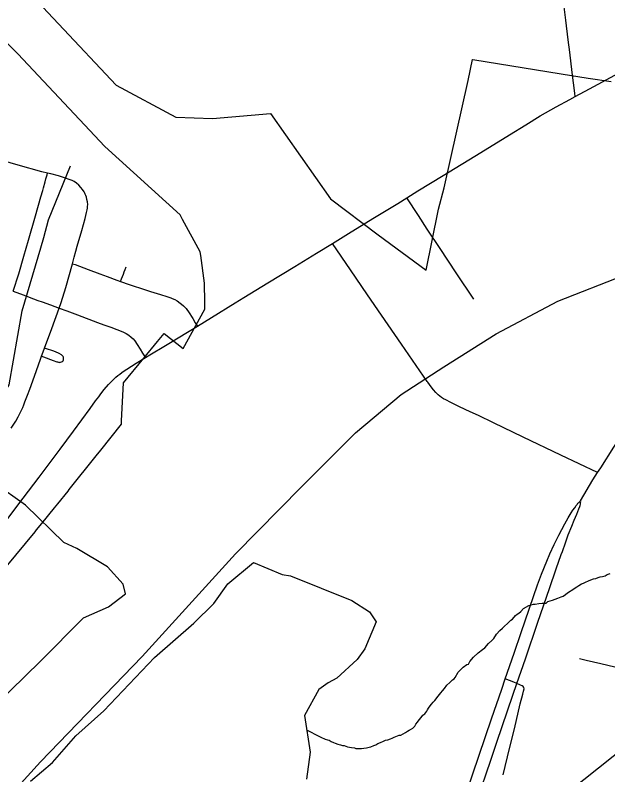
# Model space of a CAD drawing. Extents: x -1.4 to 35.4, y 0 to 22.
# Drawn here: x 11.778 to 12.483, y 18.196 to 19.099 of the extents above; entities that cross this region are included whole.
import ezdxf

# ---------------------------------------------------------------- set-up
doc = ezdxf.new("R2010")
doc.units = 0
for name, color, linetype in [('GM_X_City_Street', 7, 'Continuous'), ('GM_X_County_Road', 7, 'Continuous'), ('GM_X_County_Text', 7, 'Continuous'), ('GM_X_Minor_River', 7, 'Continuous'), ('GM_X_Rail_Line', 7, 'Continuous'), ('GM_X_US_Route', 7, 'Continuous'), ('SH_Data', 7, 'Continuous')]:
    doc.layers.add(name, color=color, linetype=linetype)

msp = doc.modelspace()

# ---------------------------------------------------------------- linework, layer by layer
at = {"layer": 'GM_X_City_Street'}
for points in [[(11.77329, 18.60801), (11.77885, 18.61622), (11.78194, 18.62153), (11.78511, 18.62754), (11.78749, 18.63261), (11.78863, 18.63551), (11.78987, 18.63903), (11.79295, 18.64713), (11.79551, 18.65413), (11.80122, 18.66988), (11.80826, 18.68975), (11.80971, 18.69351), (11.81048, 18.69554), (11.81326, 18.70306), (11.82188, 18.72642), (11.8304, 18.7506), (11.83275, 18.75738), (11.83838, 18.77525), (11.84631, 18.8035), (11.84834, 18.81116), (11.85019, 18.81836), (11.85186, 18.82431), (11.85736, 18.84308), (11.86132, 18.85714), (11.8632, 18.86438), (11.86385, 18.86745), (11.86418, 18.86949), (11.86435, 18.87154), (11.86443, 18.8738), (11.86414, 18.87693), (11.86358, 18.88002), (11.86298, 18.88252), (11.86229, 18.88457), (11.86163, 18.88622), (11.8611, 18.88731), (11.86007, 18.88913), (11.85835, 18.89174), (11.85631, 18.89428), (11.85377, 18.89693), (11.85128, 18.89909), (11.84824, 18.90113), (11.84591, 18.90229), (11.84363, 18.90329), (11.83692, 18.90576), (11.82969, 18.90789), (11.82067, 18.91026), (11.81657, 18.91127), (11.80981, 18.91293), (11.78173, 18.92076), (11.76267, 18.92617)], [(11.77588, 18.77067), (11.78264, 18.79157), (11.78855, 18.81249), (11.79407, 18.83158), (11.80233, 18.86022), (11.80877, 18.88291), (11.8111, 18.89062), (11.81195, 18.89359), (11.81386, 18.90067), (11.81482, 18.90424), (11.81609, 18.90935), (11.81657, 18.91127)], [(12.32339, 18.76112), (12.30243, 18.79261), (12.28353, 18.82155), (12.26826, 18.84471), (12.25776, 18.86066), (12.24375, 18.88192)], [(12.47068, 18.5552), (12.42701, 18.57584), (12.38213, 18.59726), (12.34687, 18.61426), (12.32893, 18.62281), (12.31934, 18.62721), (12.31311, 18.63002), (12.30583, 18.63355), (12.29633, 18.63826), (12.2902, 18.64137), (12.28759, 18.6428), (12.28506, 18.64441), (12.28328, 18.64576), (12.28106, 18.64755), (12.27828, 18.65026), (12.27545, 18.65353), (12.27286, 18.65686), (12.26897, 18.66241), (12.26825, 18.66345), (12.23758, 18.70786), (12.21392, 18.74218), (12.19718, 18.76664), (12.17682, 18.79613), (12.15555, 18.82757)], [(11.84631, 18.8035), (11.84939, 18.8024), (11.86511, 18.79675), (11.87904, 18.79155), (11.88774, 18.78838), (11.89929, 18.78407), (11.90341, 18.7825), (11.91387, 18.77891), (11.93325, 18.77232), (11.93921, 18.77059), (11.95103, 18.76688), (11.95867, 18.76431), (11.96343, 18.76273), (11.96477, 18.76221), (11.96796, 18.76084), (11.97065, 18.75934), (11.97451, 18.75667), (11.97606, 18.75544), (11.97843, 18.75339), (11.97962, 18.7522), (11.98138, 18.75028), (11.9823, 18.74913), (11.98433, 18.74633), (11.98933, 18.73832), (11.99236, 18.73327), (11.9949, 18.72905)], [(11.90341, 18.7825), (11.90457, 18.78528), (11.90689, 18.79088), (11.90802, 18.79367), (11.90909, 18.79647), (11.91031, 18.79989)], [(11.77588, 18.77067), (11.78767, 18.76626), (11.80514, 18.75986), (11.8104, 18.75803), (11.82028, 18.75437), (11.8304, 18.7506), (11.83948, 18.74724), (11.85228, 18.74252), (11.87609, 18.73365), (11.88365, 18.73091), (11.89183, 18.72799), (11.9063, 18.72244), (11.9102, 18.72054), (11.91336, 18.71858), (11.91625, 18.71625), (11.9185, 18.71411), (11.92048, 18.71173), (11.92314, 18.70754), (11.92677, 18.70177), (11.92976, 18.69706), (11.93312, 18.69175)], [(11.80971, 18.69351), (11.81195, 18.69267), (11.82351, 18.68839), (11.82784, 18.68681), (11.82865, 18.68657), (11.82966, 18.68632), (11.83041, 18.68621), (11.83145, 18.68615), (11.83217, 18.68622), (11.83339, 18.6866), (11.83437, 18.68724), (11.83514, 18.68814), (11.83566, 18.68927), (11.83589, 18.69069), (11.83581, 18.69149), (11.8356, 18.69231), (11.83529, 18.69307), (11.83486, 18.69367), (11.8343, 18.6943), (11.83317, 18.69522), (11.83047, 18.69671), (11.82618, 18.69849), (11.82291, 18.69978), (11.81531, 18.70236), (11.81326, 18.70306)], [(12.4494, 18.33385), (12.45702, 18.33203), (12.47475, 18.32781), (12.49946, 18.3219), (12.5216, 18.31681), (12.52376, 18.31632)], [(12.35833, 18.19537), (12.36601, 18.22683), (12.37175, 18.25031), (12.3788, 18.27993), (12.38182, 18.29165), (12.38282, 18.29499), (12.38332, 18.29774), (12.38307, 18.29933), (12.38224, 18.30058), (12.38115, 18.3015), (12.37907, 18.30234), (12.37484, 18.30408), (12.37119, 18.30559), (12.36097, 18.3098)]]:
    msp.add_lwpolyline(points, dxfattribs=at)
at = {"layer": 'GM_X_County_Road'}
for points in [[(12.44394, 19.00215), (12.44347, 19.0062), (12.44055, 19.03097), (12.43762, 19.05504), (12.43588, 19.06976), (12.43295, 19.09319), (12.42913, 19.12518)], [(12.44394, 19.00215), (12.46122, 19.01136), (12.51635, 19.04128), (12.53599, 19.05197), (12.53722, 19.05263)], [(12.24375, 18.88192), (12.25691, 18.89002), (12.28705, 18.9083), (12.33208, 18.93588), (12.36588, 18.95678), (12.38539, 18.96879), (12.40241, 18.97918), (12.42131, 18.99004), (12.4378, 18.99887), (12.44394, 19.00215)], [(12.15555, 18.82757), (12.17457, 18.8392), (12.20357, 18.8571), (12.23314, 18.87527), (12.24375, 18.88192)], [(12.03999, 18.75677), (12.05023, 18.76311), (12.07862, 18.78063), (12.11056, 18.80022), (12.13652, 18.81584), (12.15555, 18.82757)], [(11.9949, 18.72905), (12.01182, 18.73934), (12.03999, 18.75677)], [(11.93312, 18.69175), (11.93842, 18.69499), (11.95689, 18.7062), (11.98519, 18.72315), (11.9949, 18.72905)], [(11.7216, 18.43645), (11.72611, 18.44247), (11.7395, 18.46028), (11.76033, 18.48806), (11.78156, 18.51644), (11.80671, 18.54955), (11.83168, 18.58284), (11.84753, 18.60436), (11.86731, 18.63133), (11.87382, 18.64034), (11.87754, 18.64532), (11.88017, 18.64872), (11.884, 18.65368), (11.88937, 18.65985), (11.89288, 18.66347), (11.89603, 18.6665), (11.89806, 18.6684), (11.90024, 18.67032), (11.90249, 18.67218), (11.90519, 18.67424), (11.90793, 18.67613), (11.9109, 18.67813), (11.92204, 18.68498), (11.93312, 18.69175)]]:
    msp.add_lwpolyline(points, dxfattribs=at)
at = {"layer": 'GM_X_County_Text'}
for points in [[(11.76117, 19.1621), (11.89826, 19.01576), (11.96939, 18.97771), (12.01296, 18.97631), (12.08197, 18.98207), (12.15311, 18.88043), (12.20963, 18.83784), (12.26688, 18.79571), (12.28134, 18.86636), (12.28174, 18.8683), (12.28812, 18.8936), (12.28891, 18.89712), (12.31673, 19.02129), (12.32218, 19.04625), (12.32232, 19.04622), (12.42738, 19.02949), (12.45971, 19.02434), (12.48689, 19.02017)], [(11.74214, 18.41291), (11.80185, 18.48466), (11.80375, 18.48694), (11.80993, 18.49436), (11.82494, 18.51302), (11.8288, 18.51779), (11.84108, 18.53305), (11.84246, 18.53476), (11.87473, 18.57483), (11.88014, 18.58155), (11.90465, 18.61267), (11.90485, 18.61677), (11.90704, 18.66193), (11.93112, 18.69117), (11.94746, 18.71102), (11.9552, 18.72041), (11.97792, 18.70276), (12.00382, 18.74929), (12.00369, 18.75789), (12.00334, 18.78032), (11.99887, 18.81317), (11.99828, 18.8175), (11.97736, 18.85605), (11.97434, 18.86162), (11.88497, 18.94304), (11.85465, 18.97505), (11.78139, 19.05325), (11.74659, 19.0881)]]:
    msp.add_lwpolyline(points, dxfattribs=at)
at = {"layer": 'GM_X_Minor_River'}
for points in [[(11.69138, 18.18537), (11.69138, 18.20741), (11.71895, 18.2434), (11.80777, 18.33039), (11.85954, 18.38231), (11.88939, 18.39548), (11.90939, 18.41071), (11.90655, 18.42216), (11.88792, 18.44299), (11.85146, 18.46489), (11.83602, 18.47199), (11.79046, 18.51646), (11.76607, 18.53359), (11.74554, 18.55445), (11.73639, 18.57437), (11.73561, 18.59527), (11.73889, 18.60966), (11.75719, 18.63632), (11.77126, 18.65926), (11.78644, 18.74752), (11.8086, 18.82238), (11.81223, 18.83448), (11.8179, 18.85566), (11.84407, 18.91981)], [(11.79661, 18.18813), (11.8228, 18.2101), (11.8503, 18.24191), (11.88347, 18.27174), (11.94378, 18.33491), (11.99081, 18.37589), (12.01437, 18.39942), (12.0311, 18.42269), (12.06153, 18.448), (12.09584, 18.43373), (12.10569, 18.43242), (12.17846, 18.40269), (12.1995, 18.38941), (12.20764, 18.37749), (12.19381, 18.34544), (12.18486, 18.33268), (12.16056, 18.31068), (12.15021, 18.30478), (12.13944, 18.29699), (12.12221, 18.26613), (12.12905, 18.22233), (12.12471, 18.1905)], [(12.42973, 18.40789), (12.4324, 18.41015), (12.43507, 18.41202), (12.44231, 18.4169), (12.44421, 18.41802), (12.44612, 18.41914), (12.44841, 18.42064), (12.45145, 18.42251), (12.45412, 18.42363), (12.4564, 18.42474), (12.45982, 18.42623), (12.46249, 18.42735), (12.46591, 18.42846), (12.46857, 18.4292), (12.47123, 18.43031), (12.47389, 18.43105), (12.47654, 18.4314), (12.47958, 18.43214), (12.48225, 18.43363), (12.48567, 18.43512)], [(12.1255, 18.2485), (12.13917, 18.24148), (12.14182, 18.24031), (12.14673, 18.23799), (12.14975, 18.23721), (12.15164, 18.23681), (12.15391, 18.23527), (12.15655, 18.23411), (12.15882, 18.23334), (12.16184, 18.23217), (12.16487, 18.23138), (12.16751, 18.2306), (12.16941, 18.23059), (12.17356, 18.22865), (12.17811, 18.22785), (12.18151, 18.22745), (12.18341, 18.22705), (12.1872, 18.22702), (12.18985, 18.22699), (12.19288, 18.22734), (12.19592, 18.2277), (12.19896, 18.22843), (12.20123, 18.22879), (12.20466, 18.23028), (12.20694, 18.2314), (12.20961, 18.2329), (12.21265, 18.23401), (12.21607, 18.2355), (12.21873, 18.23661), (12.22139, 18.23735), (12.22443, 18.23846), (12.22634, 18.2392), (12.229, 18.24032), (12.2309, 18.24106), (12.2328, 18.24181), (12.2347, 18.24255), (12.2366, 18.24291), (12.23964, 18.2444), (12.24231, 18.2459), (12.2446, 18.2474), (12.2465, 18.24852), (12.2484, 18.24926), (12.25107, 18.25114), (12.25336, 18.2534), (12.25452, 18.25566), (12.25643, 18.2583), (12.25873, 18.26094), (12.26103, 18.26358), (12.26295, 18.2666), (12.26523, 18.2681), (12.26753, 18.27112), (12.26868, 18.273), (12.26983, 18.27489), (12.27175, 18.27753), (12.27328, 18.27941), (12.2752, 18.28206), (12.27711, 18.28394), (12.28132, 18.28922), (12.28439, 18.29299), (12.2863, 18.29563), (12.2886, 18.29826), (12.29128, 18.30204), (12.2951, 18.30542), (12.29815, 18.30843), (12.30006, 18.30956), (12.30121, 18.31144), (12.30505, 18.31748), (12.31079, 18.32351), (12.31536, 18.32688), (12.31726, 18.32725), (12.3188, 18.33027), (12.32301, 18.33555), (12.32874, 18.34081), (12.3337, 18.34457), (12.33675, 18.34644), (12.34096, 18.35172), (12.34478, 18.35548), (12.34745, 18.35773), (12.35052, 18.36265), (12.35435, 18.36717), (12.35779, 18.37017), (12.36581, 18.37808), (12.36772, 18.37958), (12.36962, 18.3807), (12.37307, 18.38523), (12.37498, 18.38673), (12.37688, 18.38785), (12.37955, 18.38973), (12.38261, 18.3935), (12.38908, 18.39686), (12.3944, 18.39871), (12.3963, 18.39869), (12.40086, 18.39941), (12.40465, 18.39976), (12.40692, 18.39974), (12.40957, 18.39972), (12.41149, 18.4016), (12.41719, 18.40345), (12.42327, 18.40567), (12.42745, 18.40715), (12.42973, 18.40789)]]:
    msp.add_lwpolyline(points, dxfattribs=at)
at = {"layer": 'GM_X_Rail_Line'}
msp.add_lwpolyline([(10.2986, 16.54036), (10.50718, 16.8304), (10.57033, 16.90889), (10.63636, 16.98834), (10.733, 17.08598), (10.9337, 17.29006), (11.02807, 17.39166), (11.18363, 17.56081), (11.36451, 17.7475), (11.46115, 17.84325), (11.56832, 17.95719), (11.70802, 18.10082), (11.80849, 18.21094), (11.92906, 18.33639), (12.04014, 18.45841), (12.11883, 18.53811), (12.18271, 18.60212), (12.23711, 18.64781), (12.28785, 18.68071), (12.35026, 18.72023), (12.42332, 18.75892), (12.58124, 18.82074), (12.80982, 18.90385), (12.87728, 18.92938)], dxfattribs=at)
at = {"layer": 'GM_X_US_Route'}
for points in [[(12.45058, 18.52129), (12.46501, 18.54633), (12.47068, 18.5552), (12.47444, 18.56083), (12.49016, 18.5852), (12.51745, 18.62675), (12.52928, 18.64485)], [(12.36097, 18.3098), (12.37137, 18.34023), (12.37985, 18.36491), (12.39921, 18.42135), (12.40399, 18.43413), (12.41027, 18.44967), (12.41394, 18.45821), (12.41909, 18.46949), (12.42462, 18.48059), (12.43191, 18.49426), (12.43575, 18.50102), (12.43934, 18.50716), (12.44142, 18.51036), (12.44347, 18.51321), (12.44537, 18.51591), (12.44632, 18.51718), (12.44742, 18.51849), (12.44808, 18.51923), (12.44882, 18.51997), (12.4496, 18.52059), (12.45058, 18.52129)], [(12.42884, 18.46126), (12.43254, 18.47155), (12.43593, 18.48089), (12.43991, 18.49136), (12.44278, 18.49826), (12.44586, 18.50555), (12.44718, 18.50863), (12.44857, 18.51208), (12.44948, 18.51451), (12.44997, 18.51607), (12.4503, 18.51749), (12.45051, 18.51854), (12.45059, 18.51944), (12.45063, 18.52034), (12.45058, 18.52129)], [(12.3274, 18.16553), (12.34369, 18.21313), (12.35096, 18.23427), (12.37013, 18.29037), (12.37484, 18.30408), (12.38496, 18.33357), (12.39985, 18.37693), (12.41363, 18.41697), (12.42162, 18.44049), (12.4275, 18.45752), (12.42884, 18.46126)], [(12.14482, 17.88022), (12.17296, 17.91898), (12.20869, 17.96819), (12.22203, 17.987), (12.22737, 17.99489), (12.23241, 18.00246), (12.24107, 18.01613), (12.25005, 18.03108), (12.25798, 18.04518), (12.26858, 18.06491), (12.27396, 18.07544), (12.28152, 18.09115), (12.28916, 18.10819), (12.29301, 18.11697), (12.29411, 18.11967), (12.29715, 18.1271), (12.30292, 18.14155), (12.30947, 18.15904), (12.31071, 18.16263), (12.32244, 18.19667), (12.34468, 18.26198), (12.35669, 18.29729), (12.36097, 18.3098)]]:
    msp.add_lwpolyline(points, dxfattribs=at)
at = {"layer": 'SH_Data'}
msp.add_lwpolyline([(14.13123, 18.63095), (12.86123, 18.63095), (12.86123, 18.51339), (12.25847, 18.03391), (12.86123, 18.39095), (12.86123, 18.31095), (14.13123, 18.31095)], close=True, dxfattribs=at)

doc.saveas('drawing.dxf')
